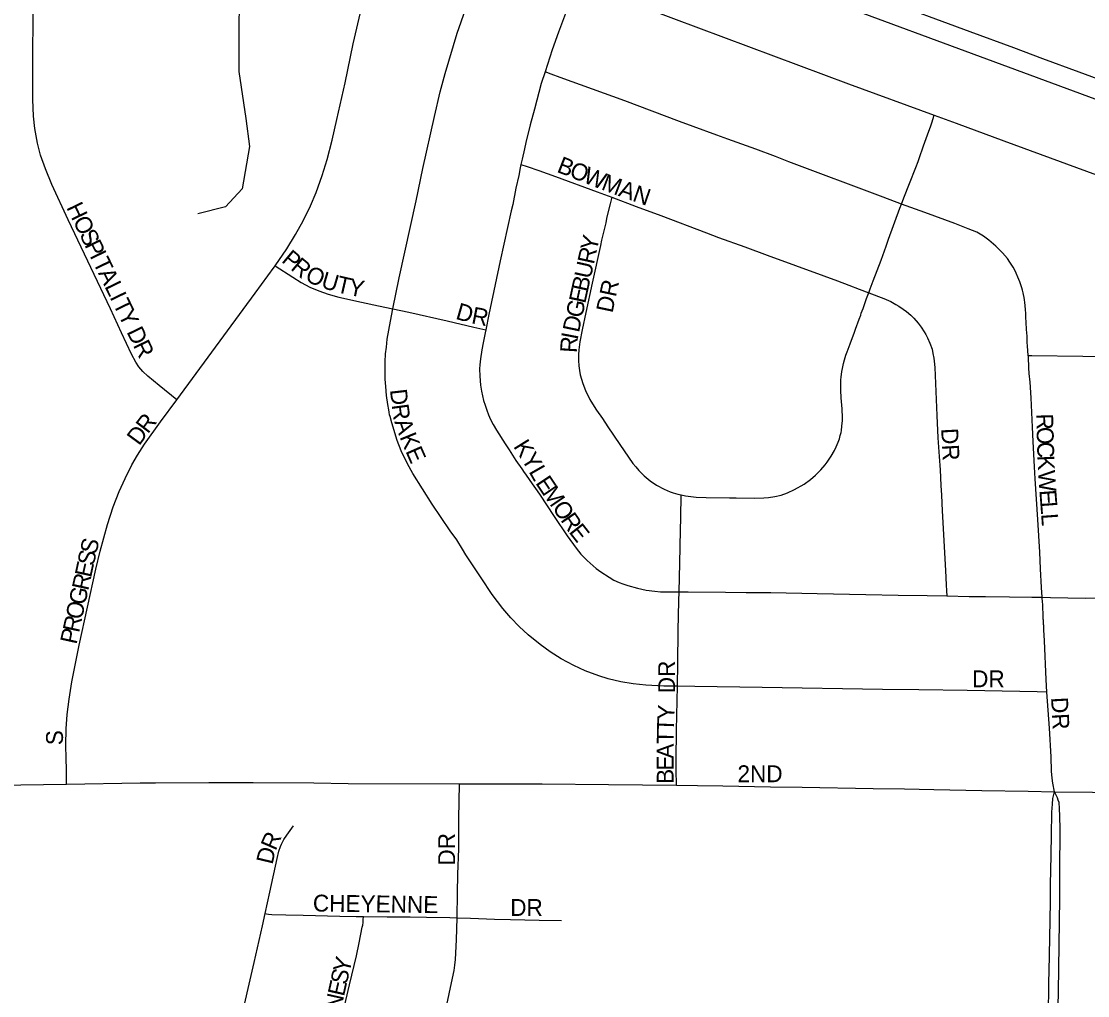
# Model space of a CAD drawing. Extents: x 1410790 to 1770854, y 448063 to 770588.
# Drawn here: x 1555646 to 1558805, y 615190 to 618075 of the extents above; entities that cross this region are included whole.
import ezdxf

# ---------------------------------------------------------------- set-up
doc = ezdxf.new("R2010")
doc.units = 0
for name, color, linetype in [('GM_X_City_Street', 7, 'Continuous'), ('GM_X_City_Street_Text', 7, 'Continuous'), ('GM_X_Minor_River', 7, 'Continuous')]:
    doc.layers.add(name, color=color, linetype=linetype)

msp = doc.modelspace()

# ---------------------------------------------------------------- linework, layer by layer
at = {"layer": 'GM_X_City_Street'}
for points in [[(1557183.6, 618453.7), (1557689.8, 618266.4), (1558871.3, 617829.2), (1559360.3, 617647.9), (1559850.1, 617468.4), (1560127, 617366.1), (1560505.2, 617225.5), (1560785.6, 617122.9), (1561151.8, 616987.7), (1561309.5, 616932.3), (1561477.5, 616876.4), (1561618.2, 616831.8), (1561734.5, 616797.5), (1561946.3, 616738.9), (1562117.5, 616693.6), (1562303.5, 616645.4)], [(1556746.9, 617223.3), (1556765.6, 617316), (1556815.3, 617543.4), (1556835.7, 617639.5), (1556869.4, 617793.3), (1556886.7, 617866.6), (1556901.2, 617920.5), (1556937.5, 618039.6), (1556992.7, 618197.5), (1557017.5, 618261.7), (1557026.8, 618285.9)], [(1557291.3, 618188.6), (1557284.9, 618171.4), (1557257.6, 618098), (1557237.2, 618043.2), (1557218, 617990.8), (1557197.3, 617925.8)], [(1557291.3, 618188.6), (1557504.2, 618111.1), (1558096.6, 617890.1), (1558350, 617797.2)], [(1556106.5, 616954.5), (1556054.1, 616996.8), (1556020.4, 617023.9), (1556005.5, 617038.4), (1555994.4, 617051.7), (1555984.9, 617066.1), (1555972.2, 617089.9), (1555942.7, 617152.7), (1555909.8, 617224.2), (1555784.2, 617487.6), (1555736, 617592.1), (1555717.1, 617638.1), (1555702.9, 617679), (1555693.5, 617714.6), (1555685.6, 617757.3), (1555681.7, 617793.8), (1555679.9, 617843.6), (1555679.8, 617932.4), (1555680.6, 618126)], [(1556397.4, 617351), (1556431.9, 617401.1), (1556458, 617443.4), (1556480.4, 617484.1), (1556502.1, 617528.8), (1556519, 617568.5), (1556537.1, 617618.3), (1556551.8, 617665.8), (1556567, 617723.3), (1556580.6, 617784.3), (1556604.8, 617893.2), (1556629.1, 618008.7), (1556653.2, 618114.3), (1556660, 618146.7)], [(1558188.4, 618144.1), (1558456.1, 618045), (1558585.3, 617997.2), (1558671.3, 617964.9), (1558779, 617925), (1558917.5, 617874)], [(1557197.3, 617925.8), (1557186.2, 617891), (1557166.2, 617815.3), (1557153.2, 617768.3), (1557140.7, 617716.4), (1557136.1, 617697.9), (1557129.2, 617666.7), (1557126.1, 617651.3)], [(1558253.2, 617534.1), (1558199, 617554.1), (1557919.8, 617658.6), (1557880.2, 617674.3), (1557821.9, 617696.2), (1557739.2, 617726), (1557706.1, 617738), (1557635.9, 617763.4), (1557595.6, 617778.5), (1557433.7, 617839.6), (1557242.5, 617908.7), (1557215.3, 617919), (1557197.3, 617925.8)], [(1558253.2, 617534.1), (1558260.4, 617552.4), (1558277, 617594.9), (1558295.7, 617642.5), (1558302.5, 617660.1), (1558307.6, 617674.5), (1558316.4, 617700.9), (1558318.5, 617706.6), (1558330.3, 617738.8), (1558340, 617765.3), (1558342.8, 617774.5), (1558350, 617797.2)], [(1558350, 617797.2), (1558415.2, 617773.3), (1558556.6, 617720.8), (1558909.2, 617591.6)], [(1557126.1, 617651.3), (1557124, 617641.3), (1557119.3, 617618.9), (1557111.2, 617580.7), (1557102.1, 617532.6), (1557097.4, 617513.5), (1557064.6, 617366.2), (1557035, 617225.5), (1557031.1, 617206.6), (1557022, 617161.2)], [(1557126.1, 617651.3), (1557144.3, 617644.9), (1557179, 617632.9), (1557227.9, 617615.4), (1557351.7, 617570), (1557394.9, 617553.9)], [(1557394.9, 617553.9), (1557390.4, 617535.1), (1557382.8, 617503.8), (1557379.7, 617491.2), (1557377, 617478.5), (1557365.1, 617427.5), (1557361.7, 617411.6), (1557336.6, 617299.6), (1557317.9, 617212.9), (1557307, 617161.6), (1557300.3, 617126.1), (1557297.5, 617102.6), (1557296.7, 617087.7), (1557296.5, 617070.5), (1557297.7, 617054.6), (1557299.3, 617041.4), (1557301.7, 617028.3), (1557308.9, 617003), (1557316.9, 616981.5), (1557330.3, 616955.2), (1557342.5, 616934.8), (1557349.7, 616923.9), (1557367.3, 616899.3), (1557383, 616874.8), (1557418.5, 616822.3), (1557457.7, 616765.8), (1557465.9, 616755.7), (1557475.5, 616745), (1557490.6, 616729.2), (1557508.3, 616714.6), (1557527.4, 616701.9), (1557550.5, 616689.4), (1557568.5, 616681.8), (1557576.7, 616679), (1557590.5, 616674.9), (1557600.7, 616672.9)], [(1557394.9, 617553.9), (1557467.4, 617527.1), (1557540.3, 617500), (1557675.7, 617449.2), (1557710.9, 617435.2), (1557789.5, 617407), (1557855.9, 617383.1), (1558023.7, 617321.2), (1558063.6, 617306.7), (1558097.3, 617294.1), (1558127.7, 617282.2), (1558156.4, 617271.4)], [(1558156.4, 617271.4), (1558161, 617283.4), (1558169.9, 617306.7), (1558181.4, 617337.2), (1558192.9, 617367.6), (1558207.6, 617409.7), (1558214.7, 617430.1), (1558248.5, 617522), (1558253.2, 617534.1)], [(1558629, 617085.5), (1558626.7, 617113.9), (1558626.1, 617123.7), (1558625.2, 617143.2), (1558624.1, 617162.8), (1558622.9, 617184.2), (1558622, 617198.3), (1558621.3, 617211.3), (1558620.7, 617220.9), (1558620, 617233.4), (1558618.7, 617242.6), (1558617.7, 617250.6), (1558616.4, 617257.4), (1558615.1, 617266.4), (1558613.7, 617271.5), (1558611.9, 617279.1), (1558609.7, 617286.2), (1558603.7, 617304), (1558598.4, 617317.2), (1558592.9, 617329.3), (1558588.8, 617338.2), (1558584.4, 617346.7), (1558580.2, 617353.3), (1558574.4, 617362.2), (1558567.5, 617372.3), (1558552.2, 617390), (1558532.5, 617409.6), (1558512, 617427.1), (1558496.4, 617439), (1558476.2, 617450.7), (1558451, 617461), (1558411.4, 617476.2), (1558322.1, 617508.7), (1558253.2, 617534.1)], [(1556106.5, 616954.5), (1556210.3, 617095), (1556338.2, 617269.7), (1556394.5, 617346.7), (1556397.4, 617351)], [(1556397.4, 617351), (1556450.3, 617317.3), (1556474.9, 617301.7), (1556500.7, 617288.2), (1556527.4, 617276.7), (1556554.9, 617267.2), (1556586.3, 617258.6), (1556653.3, 617243.2), (1556703.9, 617232.2), (1556746.9, 617223.3)], [(1557600.7, 616672.9), (1557613, 616670.4), (1557645.5, 616666.5), (1557674.9, 616664.7), (1557743.7, 616663.9), (1557763.3, 616663.7), (1557819, 616663.2), (1557845.2, 616664.2), (1557858.9, 616665.4), (1557877.8, 616668), (1557896.9, 616672.5), (1557915.5, 616679), (1557936.3, 616688.7), (1557964.8, 616705), (1557983.6, 616718.2), (1557998.4, 616731.2), (1558014.7, 616747.3), (1558027.2, 616762.1), (1558032.8, 616769.5), (1558044.9, 616787.6), (1558054.8, 616804.7), (1558060.2, 616815.6), (1558065.6, 616828.6), (1558069.4, 616839.3), (1558072, 616848.4), (1558074.3, 616857.8), (1558075.4, 616863.5), (1558076.7, 616876.5), (1558077.7, 616885.5), (1558078.2, 616891.7), (1558078.3, 616900.7), (1558077.4, 616927.3), (1558074.9, 616960.2), (1558073.7, 616982.5), (1558073.5, 616993.7), (1558073.6, 617002.7), (1558073.9, 617013.5), (1558074.6, 617021.8), (1558076.9, 617038.2), (1558078.5, 617047.1), (1558081.7, 617062.3), (1558084.3, 617072.4), (1558088.8, 617086.4), (1558092.4, 617096.8), (1558101.4, 617120.2), (1558113.9, 617154.8), (1558117.6, 617163.7), (1558128.2, 617193.2), (1558132.6, 617204.8), (1558134.1, 617210.8), (1558139.6, 617224.9), (1558145.5, 617242.4), (1558149.6, 617254.1), (1558155.4, 617268.7), (1558156.4, 617271.4)], [(1558156.4, 617271.4), (1558200.6, 617254.8), (1558221.3, 617245.3), (1558236.9, 617236.6), (1558245.6, 617231.3), (1558258.3, 617222.7), (1558267.9, 617215.6), (1558280.7, 617205.3), (1558290.2, 617196.3), (1558303, 617181.6), (1558311.8, 617169.4), (1558321, 617155.5), (1558325.9, 617147.3), (1558330.6, 617137.6), (1558337.2, 617121.8), (1558343.8, 617104.2), (1558346.7, 617091.8), (1558349.2, 617077.8), (1558350.4, 617068.5), (1558351.7, 617050), (1558357.8, 616908.3), (1558361.5, 616841.5), (1558365.4, 616786.1), (1558367.8, 616746.9), (1558370.3, 616701), (1558371.6, 616671.7), (1558373.9, 616625.8), (1558384.1, 616449), (1558386, 616406.4), (1558386.9, 616388.4), (1558387.7, 616374.3)], [(1557589.8, 616106.2), (1557548.9, 616107), (1557495.5, 616109.5), (1557458.9, 616113.7), (1557422.3, 616119.2), (1557384.5, 616128.4), (1557356.3, 616136.8), (1557315.8, 616152.3), (1557283.1, 616167.5), (1557245.6, 616187.7), (1557212.3, 616208.6), (1557182.8, 616229.4), (1557147.2, 616258.3), (1557120.8, 616282.8), (1557095.8, 616308.8), (1557072.3, 616336.2), (1557041, 616378.2), (1557008.1, 616427), (1556963.1, 616495.5), (1556953, 616512.3), (1556935.7, 616540.1), (1556916.7, 616566.7), (1556863.4, 616645.3), (1556805.3, 616736.1), (1556789.7, 616764.9), (1556771, 616803.1), (1556759.5, 616833.8), (1556743.1, 616886), (1556738.4, 616904.5), (1556736.9, 616910.3), (1556735.3, 616917.9), (1556734.2, 616924.6), (1556731.4, 616940.9), (1556727.8, 616967.3), (1556725.2, 616993.7), (1556724.1, 617015.9), (1556723.4, 617044.7), (1556723.7, 617066.4), (1556725.1, 617090.6), (1556727.2, 617110.5), (1556730, 617133.5), (1556739.7, 617187.5), (1556746.9, 617223.3)], [(1556746.9, 617223.3), (1556794.3, 617213.5), (1556907.8, 617187.9), (1556986.2, 617169.6), (1557022, 617161.2)], [(1557022, 617161.2), (1557020.3, 617152.5), (1557013.6, 617123.4), (1557009.6, 617101.9), (1557005.9, 617075.8), (1557004.1, 617058.3), (1557003.5, 617045.7), (1557003.7, 617024.6), (1557005.9, 616998.1), (1557008.7, 616980), (1557011.7, 616965.9), (1557015.1, 616952.2), (1557019.5, 616938.1), (1557024.6, 616924), (1557030.3, 616909.5), (1557036, 616896.1), (1557043.6, 616881.5), (1557053.8, 616864), (1557078.9, 616824.4), (1557091.5, 616806), (1557111.2, 616775), (1557128.3, 616749.8), (1557136, 616739.6), (1557139.5, 616734.3), (1557151.9, 616715.3), (1557180.9, 616674.6), (1557224.1, 616609.2), (1557262.7, 616552.1), (1557289.5, 616515.2), (1557303.8, 616497.3), (1557321.8, 616478.3), (1557349, 616454.7), (1557362.2, 616445), (1557387.1, 616429), (1557401.3, 616420.7), (1557416.6, 616413.4), (1557427.4, 616409.1), (1557443, 616404.1), (1557470.9, 616396.2), (1557497.3, 616390.7), (1557522.2, 616387.6), (1557539.7, 616386.2), (1557552.6, 616385.7), (1557594.4, 616385.7)], [(1558629, 617085.5), (1558639.4, 617085.3), (1558790.9, 617083.1), (1558889.2, 617082.4), (1558937.2, 617081.4)], [(1558670.3, 616369.7), (1558668.6, 616398.4), (1558665.5, 616454.1), (1558663, 616503), (1558657.4, 616600.2), (1558649.4, 616720), (1558647.2, 616755.7), (1558643, 616830.6), (1558641.6, 616873.1), (1558637.3, 616960.5), (1558634.2, 617006.7), (1558632, 617032.5), (1558630.9, 617048.8), (1558629.2, 617081.5), (1558629, 617085.5)], [(1555780.1, 615816.5), (1555779.2, 615859.9), (1555778.6, 615892.8), (1555777.7, 615931.9), (1555778.8, 615980.6), (1555781.7, 616022.7), (1555787.2, 616067.8), (1555795.6, 616119.2), (1555817.6, 616228.3), (1555866.2, 616452.6), (1555879.1, 616506.6), (1555901, 616585.2), (1555918, 616637.8), (1555935.7, 616683.1), (1555953, 616721.6), (1555973.6, 616762), (1555989.8, 616790), (1556010.9, 616822.7), (1556058.2, 616889.2), (1556106.5, 616954.5)], [(1557594.4, 616385.7), (1557597.1, 616470.5), (1557599.1, 616568.8), (1557599.3, 616604.9), (1557600.7, 616672.9)], [(1557589.8, 616106.2), (1557590.7, 616173.3), (1557591.4, 616271.3), (1557593.5, 616359), (1557594.4, 616385.7)], [(1557594.4, 616385.7), (1557621, 616386.1), (1557731.7, 616384.7), (1557792.9, 616384.2), (1557866.7, 616383.7), (1558003.8, 616381), (1558147.6, 616377.7), (1558243.3, 616375.5), (1558329.4, 616374.6), (1558387.7, 616374.3)], [(1558387.7, 616374.3), (1558453.6, 616372.3), (1558501.9, 616371.8), (1558573.8, 616370.9), (1558639.3, 616370), (1558652.4, 616369.9), (1558670.3, 616369.7)], [(1558670.3, 616369.7), (1558695, 616369.5), (1558797.7, 616367.2), (1558868.1, 616367.6), (1558894.4, 616367.6), (1558938.1, 616369.5), (1558986.6, 616373.3)], [(1558684.4, 616088.6), (1558681.9, 616126.1), (1558676.7, 616240.7), (1558675, 616273.3), (1558675.3, 616279.5), (1558674.9, 616282.9), (1558674.6, 616286), (1558674.3, 616289), (1558674.2, 616292.4), (1558673.7, 616302), (1558673.2, 616305), (1558673, 616308.2), (1558673.2, 616311.7), (1558671.8, 616347.2), (1558670.4, 616366.6), (1558670.3, 616369.7)], [(1557586.8, 615813), (1557586, 615858.6), (1557585.4, 615888.2), (1557587.1, 615976.7), (1557589.8, 616106.2)], [(1558684.4, 616088.6), (1558654.9, 616089.3), (1558500.4, 616093), (1558448, 616093.7), (1558305.2, 616095.5), (1558197.2, 616096.5), (1557840.7, 616102.2), (1557640.9, 616105.8), (1557589.8, 616106.2)], [(1558706.7, 615794), (1558701.6, 615818.9), (1558699.9, 615834.5), (1558698.1, 615854.6), (1558696.3, 615897.2), (1558691.5, 615982.2), (1558684.4, 616088.6)], [(1554911.5, 615798.3), (1555047.3, 615801.7), (1555303.7, 615807.5), (1555349.6, 615808.7), (1555575.6, 615813.2), (1555780.1, 615816.5)], [(1555780.1, 615816.5), (1555997.4, 615820.1), (1556043.4, 615819.9), (1556201, 615821), (1556250.9, 615821.2)], [(1556250.9, 615821.2), (1556332.6, 615821.5), (1556512.4, 615820.1), (1556614.2, 615818.8), (1556943.9, 615817.5)], [(1556936.7, 615420.3), (1556938.3, 615493.6), (1556939.1, 615549.4), (1556941.6, 615624.8), (1556942.4, 615713.4), (1556943.9, 615817.5)], [(1556943.9, 615817.5), (1557189.1, 615817.1), (1557385.5, 615815.2), (1557586.8, 615813)], [(1557586.8, 615813), (1557648.6, 615812.4), (1557724, 615811.3), (1557865, 615808.6), (1557959.5, 615807.3), (1558169.8, 615803.6), (1558261.8, 615802.2), (1558349.5, 615800.4), (1558491, 615797.6), (1558628.8, 615795.7), (1558706.7, 615794)], [(1558689, 615160.9), (1558689.8, 615196.9), (1558690.2, 615229.7), (1558690.8, 615262.5), (1558692.5, 615360.7), (1558694.7, 615468.9), (1558694.6, 615518.1), (1558696.5, 615606.3), (1558696.8, 615625.7), (1558697.4, 615648.1), (1558697.3, 615664.2), (1558699, 615733), (1558700.3, 615756.9), (1558702, 615773.8), (1558706.7, 615794)], [(1558698.3, 614854.4), (1558705.5, 614860.7), (1558707.6, 614863.6), (1558709.8, 614868.1), (1558711.1, 614874.1), (1558711.8, 614883), (1558711.6, 614895), (1558712.8, 614932.8), (1558715.9, 615070.8), (1558718.1, 615202.2), (1558722.7, 615478.3), (1558722.5, 615557.5), (1558723.1, 615683.5), (1558722.9, 615721.2), (1558721.8, 615744.1), (1558720.1, 615762), (1558718, 615769.2), (1558715.9, 615776.3), (1558706.7, 615794)], [(1558706.7, 615794), (1558818.9, 615792.2), (1559012.5, 615789.3), (1559084.6, 615788.4), (1559160, 615786.8), (1559274.1, 615785.1), (1559484.9, 615780.4), (1559635.8, 615777.1), (1559803.9, 615774.4), (1559872.2, 615774.4), (1559901.4, 615775.8), (1559932.6, 615778.1), (1560023.1, 615785.5), (1560083.5, 615791.5)], [(1556368.2, 615433.4), (1556382.4, 615496.3), (1556403.6, 615595.8), (1556408.7, 615617.6), (1556413.8, 615631.9), (1556416.6, 615638.7), (1556420.8, 615647), (1556423.9, 615652.4), (1556432, 615665), (1556452.5, 615692.6)], [(1556222.8, 614807), (1556227.9, 614828.5), (1556272.1, 615016.6), (1556292, 615099.5), (1556335.4, 615288.2), (1556359.9, 615397), (1556368.2, 615433.4)], [(1556368.2, 615433.4), (1556372.6, 615432.5), (1556377.9, 615431.5), (1556387.5, 615430.5), (1556429.5, 615429.4), (1556480.9, 615428.6), (1556589.7, 615425.2), (1556638, 615425), (1556659.7, 615425)], [(1556600.1, 615146), (1556617.9, 615222.5), (1556631.6, 615279.8), (1556638.3, 615308.3), (1556646.9, 615346.4), (1556656, 615392.7), (1556657.1, 615399.3), (1556658.1, 615407.2), (1556659, 615415.1), (1556659.7, 615425)], [(1556659.7, 615425), (1556729.3, 615423.9), (1556797.6, 615423.1), (1556845.9, 615422.7), (1556914.8, 615421.2), (1556936.7, 615420.3)], [(1556903.5, 615148.4), (1556903.6, 615149), (1556923.1, 615241.9), (1556927.7, 615265.1), (1556930.3, 615280.7), (1556932.3, 615296.8), (1556935.3, 615355.8), (1556936.7, 615420.3)], [(1556936.7, 615420.3), (1556976.3, 615419.2), (1557047.4, 615416.8), (1557095.3, 615415.5), (1557180.4, 615413.8), (1557245.7, 615412.5)]]:
    msp.add_lwpolyline(points, dxfattribs=at)
at = {"layer": 'GM_X_Minor_River'}
msp.add_lwpolyline([(1556291.4, 618257.2), (1556289.8, 617926.1), (1556311.4, 617787.3), (1556322.1, 617704.8), (1556299.8, 617578.8), (1556250.8, 617525.4), (1556168.3, 617504.8)], dxfattribs=at)

# ---------------------------------------------------------------- texts
at = {"layer": 'GM_X_City_Street_Text'}
for s, rotation, p in [('B', 338.4917, (1557229.7, 617629.9)), ('O', 338.4745, (1557266.5, 617615.4)), ('W', 338.4796, (1557307.4, 617599.3)), ('M', 339.1805, (1557361.3, 617578)), ('A', 340.6955, (1557412, 617558.8)), ('N', 340.8237, (1557453.6, 617544.2)), ('H', 295.8318, (1555778.3, 617524)), ('O', 295.8499, (1555797.5, 617484.4)), ('S', 295.8321, (1555816.7, 617444.8)), ('P', 295.8321, (1555832, 617413.1)), ('Y', 77.6442, (1557350.2, 617392.3)), ('I', 295.8223, (1555847.4, 617381.4)), ('P', 320.0475, (1556414.2, 617364.2)), ('R', 77.6424, (1557341.7, 617353.6)), ('T', 295.8416, (1555857, 617361.6)), ('R', 320.0618, (1556441.2, 617341.6)), ('U', 77.6442, (1557332.3, 617310.6)), ('A', 295.8347, (1555872.3, 617329.9)), ('O', 335.1436, (1556483.6, 617308.5)), ('U', 343.6461, (1556531.1, 617287.1)), ('L', 295.8321, (1555891.5, 617290.4)), ('T', 346.9282, (1556576.4, 617273.9)), ('Y', 348.9074, (1556612.5, 617265.6)), ('B', 77.6424, (1557323.8, 617271.9)), ('DR', 78.1183, (1557397.1, 617209.6)), ('I', 295.8223, (1555906.8, 617258.7)), ('E', 77.6401, (1557316.3, 617237.5)), ('T', 295.8254, (1555916.4, 617238.9)), ('D', 343.8745, (1556930, 617194.5)), ('G', 77.6442, (1557306.9, 617194.6)), ('Y', 295.8347, (1555931.7, 617207.2)), ('R', 349.1047, (1556977, 617181.2)), ('D', 78.2442, (1557297.9, 617151.6)), ('D', 295.8318, (1555956.7, 617155.7)), ('R', 86.404, (1557291.6, 617092.4)), ('I', 79.1789, (1557293.8, 617130.2)), ('R', 295.8538, (1555975.8, 617116.1)), ('D', 276.4826, (1556737.8, 616983.9)), ('R', 277.5811, (1556742.9, 616939.1)), ('R', 52.5617, (1556020.7, 616851.6)), ('A', 288.7549, (1556750.5, 616889.5)), ('R', 271.6033, (1558652.4, 616913)), ('D', 53.7814, (1555994.9, 616816.3)), ('K', 292.1232, (1556765.8, 616844.8)), ('DR', 273.011, (1558370.8, 616869.3)), ('O', 271.6154, (1558653.5, 616873.4)), ('K', 301.8409, (1557102.2, 616816.6)), ('C', 271.6206, (1558654.8, 616829.5)), ('E', 293.8375, (1556783, 616802.6)), ('Y', 301.1737, (1557125.3, 616779.4)), ('L', 299.816, (1557147.9, 616742)), ('K', 272.3372, (1558655.9, 616789.2)), ('E', 303.7878, (1557167.4, 616708.2)), ('W', 274.0039, (1558657.8, 616743.7)), ('M', 304.2611, (1557187.2, 616678.6)), ('E', 274.1684, (1558661.8, 616686.4)), ('O', 304.2417, (1557217, 616634.9)), ('L', 274.1934, (1558664.4, 616651.3)), ('R', 304.2565, (1557241.7, 616598.6)), ('L', 274.1829, (1558666.9, 616616.2)), ('E', 307.9272, (1557266.1, 616563)), ('S', 76.2885, (1555867.3, 616494.6)), ('S', 77.6075, (1555859.9, 616460.5)), ('E', 77.6401, (1555852.3, 616426.1)), ('R', 77.6424, (1555843.8, 616387.4)), ('G', 77.6442, (1555834.4, 616344.5)), ('O', 77.6487, (1555825, 616301.5)), ('R', 77.6399, (1555816.6, 616262.8)), ('P', 77.6401, (1555809, 616228.4)), ('DR', 90, (1557582.6, 616085.6)), ('DR', 0, (1558462.6, 616103.2)), ('DR', 273.0116, (1558696.4, 616072.9)), ('Y', 87.2882, (1557579.8, 616005.7)), ('T', 87.9234, (1557578.6, 615970.7)), ('S', 90, (1555769.2, 615931.6)), ('T', 89.8634, (1557578.5, 615935.9)), ('A', 89.8688, (1557578.4, 615891.9)), ('E', 89.8634, (1557578.3, 615856.7)), ('2ND', 0, (1557767.4, 615822.2)), ('B', 89.8785, (1557578.2, 615817.2)), ('R', 66.7057, (1556399.1, 615617.2)), ('DR', 90, (1556930.8, 615575.2)), ('D', 76.6318, (1556389.7, 615576.6)), ('CHEYENNE', 359.2355, (1556509.3, 615439.4)), ('DR', 0, (1557094.2, 615426.2)), ('Y', 76.3189, (1556617, 615254.5)), ('S', 77.3023, (1556609.4, 615220.4)), ('E', 77.3023, (1556601.6, 615186)), ('N', 77.3052, (1556592, 615143.1))]:
    msp.add_text(s, height=50, rotation=rotation, dxfattribs=at).set_placement(p)

doc.saveas('drawing.dxf')
